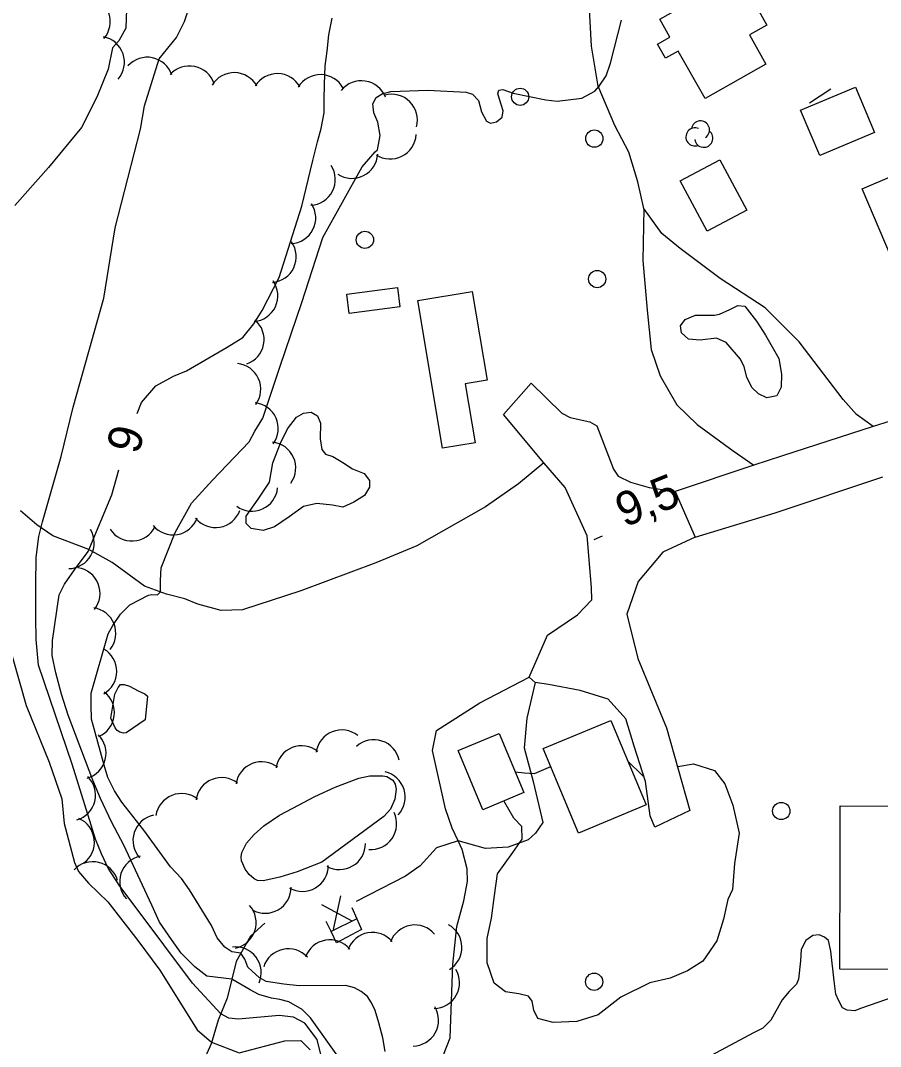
# Model space of a CAD drawing. Extents: x 362852 to 366875, y 5563573 to 5566479.
# Drawn here: x 363444.1 to 363543.8, y 5564858.3 to 5564977.4 of the extents above; entities that cross this region are included whole.
import ezdxf

# ---------------------------------------------------------------- set-up
doc = ezdxf.new("R2010")
doc.units = 0
for name, color, linetype in [('Niveau 1', 7, 'Continuous'), ('Niveau 19', 7, 'Continuous'), ('Niveau 2', 7, 'Continuous'), ('Niveau 21', 7, 'Continuous'), ('Niveau 22', 7, 'Continuous'), ('Niveau 3', 7, 'Continuous'), ('Niveau 31', 7, 'Continuous'), ('Niveau 36', 7, 'Continuous'), ('Niveau 37', 7, 'Continuous'), ('Niveau 4', 7, 'Continuous'), ('Niveau 44', 7, 'Continuous')]:
    doc.layers.add(name, color=color, linetype=linetype)

msp = doc.modelspace()

# ---------------------------------------------------------------- linework, layer by layer
at = {"layer": 'Niveau 1'}
for points in [[(363527.59, 5564938.09), (363525.96, 5564940.03), (363524.81, 5564940.54), (363522.92, 5564940.31), (363521.56, 5564940.42), (363520.76, 5564941.14), (363520.66, 5564941.97), (363521.17, 5564942.69), (363522.39, 5564943.2), (363524.58, 5564943.18), (363525.15, 5564943.3), (363526.35, 5564943.86), (363527.28, 5564944.31), (363528.12, 5564944.23), (363529.47, 5564942.5), (363530.52, 5564940.88), (363532.04, 5564938.15), (363532.36, 5564936.36), (363532.31, 5564934.84), (363531.81, 5564933.82), (363530.66, 5564933.59), (363529.71, 5564934.06), (363528.91, 5564934.79), (363528.35, 5564935.98), (363528.02, 5564937.21), (363527.59, 5564938.09)], [(363480.28, 5564921.16), (363478.46, 5564921.33), (363476.92, 5564921), (363475.24, 5564919.79), (363473.55, 5564918.65), (363472.23, 5564918.22), (363470.83, 5564918.44), (363470.28, 5564919.02), (363470.28, 5564919.89), (363471.65, 5564921.84), (363472.99, 5564923.83), (363473.37, 5564926.05), (363474.27, 5564928.35), (363475.07, 5564930), (363476.11, 5564931.37), (363476.91, 5564931.83), (363477.8, 5564931.95), (363478.54, 5564931.52), (363478.9, 5564930.67), (363478.85, 5564928.85), (363479.06, 5564927.62), (363479.48, 5564927.05), (363480.34, 5564926.79), (363481.5, 5564926.1), (363482.61, 5564925.38), (363483.97, 5564924.83), (363484.56, 5564924.01), (363484.58, 5564923.22), (363483.98, 5564922.28), (363482.74, 5564921.51), (363481.5, 5564920.92), (363480.28, 5564921.16)], [(363458.57, 5564896.23), (363456.35, 5564894.75), (363456.35, 5564894.75), (363456.04, 5564894.69), (363455.61, 5564894.82), (363455.32, 5564895.02), (363455.08, 5564895.31), (363454.59, 5564896.45), (363454.59, 5564896.45), (363455.02, 5564899.21), (363455.43, 5564900.01), (363455.43, 5564900.01), (363455.7, 5564900.33), (363456.11, 5564900.34), (363456.73, 5564900.16), (363457.74, 5564899.61), (363458.51, 5564899.25), (363458.81, 5564899), (363458.57, 5564896.23)], [(363520.29, 5564890.8), (363520.35, 5564890.83), (363522.15, 5564891.15), (363524.59, 5564890.37), (363525.8, 5564888.82), (363526.72, 5564886.34), (363527.46, 5564883.1), (363526.89, 5564879.56), (363526.67, 5564876.54), (363526.15, 5564875.39), (363525.62, 5564873.1), (363524.86, 5564870.61), (363523.24, 5564868.24), (363521.46, 5564867.13), (363519.45, 5564866.28), (363517.07, 5564865.72), (363513.72, 5564864.06), (363511.09, 5564862.02), (363508.62, 5564861.24), (363505.86, 5564861.14), (363504.11, 5564861.59), (363503.64, 5564862.57), (363503.45, 5564863.61), (363503.02, 5564864.18), (363501.91, 5564864.46), (363500.33, 5564864.67), (363499.03, 5564865.68), (363498.23, 5564868.03), (363498.22, 5564870.88), (363498.73, 5564873.22), (363499.06, 5564875.85), (363499.43, 5564878.37), (363501.19, 5564880.85), (363502.29, 5564882.38), (363502.24, 5564883.85), (363501.32, 5564884.83), (363500.17, 5564886.83)], [(363501.48, 5564890.19), (363502.55, 5564890.08), (363503.7, 5564890), (363505.61, 5564890.81)], [(363514.53, 5564891.44), (363516.26, 5564889.73), (363516.39, 5564889.73)], [(363479.05, 5564879.73), (363476.17, 5564878.62), (363474.19, 5564877.99), (363472.23, 5564877.55), (363472.23, 5564877.55), (363471.6, 5564877.61), (363471.2, 5564877.81), (363470.63, 5564878.29), (363470.16, 5564878.92), (363469.73, 5564879.87), (363469.68, 5564880.36), (363469.76, 5564880.86), (363470.32, 5564881.92), (363471.19, 5564882.92), (363472.32, 5564883.93), (363474.13, 5564885.18), (363475.69, 5564886.01), (363478.22, 5564887.33), (363480.61, 5564888.44), (363483.32, 5564889.48), (363484.61, 5564889.74), (363486.11, 5564889.76), (363486.57, 5564889.66), (363487.28, 5564889.25), (363487.56, 5564888.77), (363487.66, 5564888.2), (363487.53, 5564887.03), (363487.02, 5564885.88), (363486.23, 5564885.03), (363479.05, 5564879.73)]]:
    msp.add_lwpolyline(points, dxfattribs=at)
at = {"layer": 'Niveau 19'}
msp.add_lwpolyline([(363522.34, 5564917.44), (363518.59, 5564915.68), (363515.74, 5564912.28), (363514.44, 5564908.51), (363515.69, 5564903.34), (363519.03, 5564895.3), (363521.71, 5564885.73), (363517.67, 5564883.78), (363517.11, 5564885.11), (363516.6, 5564889.09), (363515.27, 5564893.19), (363514.29, 5564896.36), (363512.25, 5564898.64), (363509.02, 5564899.66), (363505.33, 5564900.34), (363503.8, 5564900.57), (363503.1, 5564901.21), (363505.21, 5564906.05), (363508.69, 5564908.44), (363510.38, 5564910.17), (363510.34, 5564911.59), (363509.81, 5564917.6), (363507.27, 5564923.2), (363504.8, 5564926.06), (363500.12, 5564931.68), (363503.32, 5564935.29), (363506.89, 5564931.83), (363507.86, 5564931.3), (363510.13, 5564930.82), (363510.95, 5564930.35), (363512.89, 5564925.34), (363513.43, 5564924.51), (363514.85, 5564923.8), (363517.02, 5564923.18), (363520.04, 5564922.74)], dxfattribs=at)
at = {"layer": 'Niveau 2'}
for points in [[(363460.17, 5564972.94), (363462.2, 5564975.42), (363463.12, 5564977.25), (363463.7, 5564978.99)], [(363456.4, 5564978.7), (363456.33, 5564976.48), (363455.51, 5564975.01), (363454.78, 5564974.2)], [(363479.34, 5564970.01), (363479.45, 5564972.12), (363479.67, 5564973.83), (363479.87, 5564975.73), (363480.26, 5564977.64)], [(363491.34, 5564969.28), (363495.79, 5564969.08), (363496.52, 5564968.83), (363497.2, 5564968.11), (363497.39, 5564967.51), (363497.57, 5564966.77), (363498.15, 5564965.7), (363498.62, 5564965.47), (363499.3, 5564965.63), (363499.95, 5564966.15), (363500.08, 5564966.89), (363499.44, 5564968.87), (363499.57, 5564969.3), (363500.04, 5564969.37), (363501.22, 5564968.93), (363505.03, 5564968.16), (363506.34, 5564968.02), (363509.2, 5564968.35), (363510.72, 5564969.17), (363511.22, 5564969.76), (363512.02, 5564970.97), (363512.53, 5564972.43), (363513.81, 5564977.4)], [(363454.78, 5564974.2), (363454.26, 5564971.72), (363452.93, 5564968.47), (363451.18, 5564964.95), (363447.35, 5564960.33), (363443.44, 5564955.93)], [(363445.88, 5564911.93), (363445.93, 5564915.08), (363446.22, 5564917.52), (363446.65, 5564919.2), (363448.83, 5564926.81), (363450.19, 5564932.51), (363453.76, 5564945.15), (363455.08, 5564953.34), (363458.03, 5564964.78), (363458.47, 5564967.47), (363460.17, 5564972.94)], [(363486.41, 5564857.77), (363486.13, 5564859.34), (363485.65, 5564861.07), (363485.23, 5564862.52), (363484.8, 5564863.4), (363484.36, 5564864.15), (363483.62, 5564864.71), (363482.82, 5564865.13), (363481.83, 5564865.4), (363476.42, 5564865.37), (363474.65, 5564865.56), (363472.59, 5564865.88), (363471.77, 5564866.35), (363470.96, 5564867.07), (363470.45, 5564867.55), (363470.13, 5564868.47), (363469.66, 5564869.18), (363468.59, 5564869.32), (363467.8, 5564869.86), (363466.91, 5564870.93), (363466.24, 5564872.39), (363463.7, 5564876.5), (363462.76, 5564877.85), (363461.51, 5564879.2), (363458.41, 5564883.45), (363455.86, 5564886.69), (363455, 5564888.01), (363454.22, 5564889.56), (363453.8, 5564891), (363452.32, 5564896.31), (363452.31, 5564897.99), (363452.29, 5564899.35), (363454.27, 5564906.23), (363454.8, 5564907.2), (363455.68, 5564908.51), (363456.78, 5564909.6), (363458.94, 5564910.69), (363459.34, 5564910.8), (363459.98, 5564910.75), (363460.34, 5564911.09), (363460.35, 5564912.4), (363460.42, 5564913.87), (363462.05, 5564917.99), (363463.93, 5564921.39), (363466.37, 5564924.04), (363470.61, 5564928.5), (363471.28, 5564929.72), (363472.21, 5564931.23), (363474.23, 5564937.26), (363476.73, 5564944.67), (363479.18, 5564952.19), (363483.72, 5564960.4), (363484.48, 5564961.28), (363485.23, 5564962.15), (363485.5, 5564962.39), (363485.82, 5564964.02), (363485.53, 5564965.59), (363485.09, 5564966.65), (363484.95, 5564967.72), (363485.33, 5564968.44), (363486.03, 5564968.86), (363487.03, 5564969.15), (363491.34, 5564969.28)], [(363457.61, 5564931.77), (363458.13, 5564933.05), (363459.81, 5564935), (363461.84, 5564936.11), (363463.33, 5564936.73), (363468.06, 5564939.46), (363469.89, 5564940.61), (363471.15, 5564942.2), (363472.13, 5564943.74), (363474.09, 5564947.56), (363476.73, 5564955.85), (363478.01, 5564961.14), (363478.53, 5564963.29), (363478.95, 5564964.84), (363479.3, 5564966.68), (363479.3, 5564968.18), (363479.34, 5564970.01)], [(363481.1, 5564856.95), (363477.74, 5564861.67), (363476.77, 5564862.63), (363475.21, 5564863.54), (363474.16, 5564863.79), (363473.22, 5564863.95), (363471.72, 5564864.39), (363470.75, 5564864.92), (363468.62, 5564866.17), (363465.72, 5564866.49), (363464.32, 5564867.59), (363462.72, 5564869.17), (363461.61, 5564870.77), (363460.22, 5564872.75), (363459.32, 5564874.74), (363456.08, 5564881.7), (363454.64, 5564884.4), (363453.37, 5564887.12), (363452.48, 5564889.24), (363449.62, 5564896.79), (363448.85, 5564899.22), (363448.19, 5564901.69), (363447.78, 5564903.71), (363447.79, 5564905.46), (363448.58, 5564910.73), (363449.18, 5564911.98), (363450.35, 5564913.66), (363451.96, 5564915.77), (363454.69, 5564922.35), (363455.49, 5564925.24)], [(363479.19, 5564856.31), (363478.5, 5564859.15), (363477.07, 5564861.05), (363475.77, 5564861.76), (363474.08, 5564861.93), (363469.37, 5564861.51), (363468.27, 5564861.61), (363467.33, 5564862.13), (363464.06, 5564865.67), (363457.38, 5564874.57), (363455.62, 5564876.96), (363454.26, 5564879.02), (363453.49, 5564880.7), (363452.78, 5564882.4), (363452.29, 5564884.01), (363450.07, 5564891.09), (363446.17, 5564902.6), (363445.93, 5564905.56), (363445.86, 5564908.1), (363445.88, 5564911.93)], [(363442.38, 5564906.21), (363444.74, 5564897.92), (363447.42, 5564891.31), (363448.88, 5564887.09), (363449.15, 5564884.2), (363450.36, 5564879.69), (363450.81, 5564878.63), (363451.99, 5564877.3), (363454.23, 5564875.11), (363457.7, 5564870.64), (363460.27, 5564867.21), (363464.59, 5564860.28), (363466.26, 5564858.84), (363469.47, 5564857.62), (363474.75, 5564858.99), (363476.62, 5564859.02), (363477.69, 5564857.97)], [(363545.44, 5564864.09), (363541.51, 5564862.75), (363540.88, 5564862.48), (363539.98, 5564862.54), (363539.43, 5564862.81), (363539.02, 5564863.64), (363538.68, 5564864.43), (363538.48, 5564865.97), (363538.09, 5564869.42), (363537.83, 5564870.62), (363537.34, 5564871.04), (363536.74, 5564871.29), (363536.01, 5564871.23), (363535.2, 5564870.64), (363534.64, 5564869.6), (363534.58, 5564868.26), (363534.34, 5564866.16), (363534.09, 5564865.56), (363533.26, 5564864.71), (363532.43, 5564863.74), (363531.11, 5564861.38), (363530.18, 5564860.48), (363529.11, 5564859.91), (363523.71, 5564857.02)]]:
    msp.add_lwpolyline(points, dxfattribs=at)
at = {"layer": 'Niveau 21'}
msp.add_lwpolyline([(363544.98, 5564930.9), (363543, 5564930.27), (363532.46, 5564926.89), (363529.14, 5564925.78), (363520.04, 5564922.74), (363522.34, 5564917.44), (363531.61, 5564920.24), (363544.11, 5564924.43)], dxfattribs=at)
at = {"layer": 'Niveau 22'}
for points in [[(363543, 5564930.27), (363541.06, 5564931.68), (363539.5, 5564933.4), (363534.39, 5564940.1), (363530.48, 5564944.05), (363525.25, 5564947.46), (363520.6, 5564950.92), (363518.48, 5564952.67), (363516.39, 5564955.57), (363515.69, 5564958.67), (363514.65, 5564962.1), (363513.04, 5564965.19), (363511.11, 5564969.77), (363510.31, 5564974.4), (363510.06, 5564979.39), (363511.28, 5564983.55), (363512.44, 5564989.38), (363512.47, 5564989.99)], [(363516.39, 5564955.57), (363516.27, 5564949.53), (363516.77, 5564943.79), (363517.24, 5564939.21), (363518.3, 5564936.14), (363520.22, 5564932.8), (363522.59, 5564930.52), (363526.74, 5564927.46), (363529.14, 5564925.78)], [(363504.8, 5564926.06), (363501.85, 5564923.63), (363498.01, 5564920.96), (363490.08, 5564916.44), (363485.3, 5564914.45), (363476.6, 5564911.22), (363469.83, 5564908.99), (363467.37, 5564908.93), (363464.65, 5564909.68), (363463.14, 5564910.29), (363461.02, 5564910.82), (363458.49, 5564911.74), (363454.71, 5564914.5), (363452.03, 5564916.01), (363447.84, 5564917.58), (363445.98, 5564918.88), (363444.08, 5564920.49)], [(363503.8, 5564900.57), (363502.81, 5564896.45), (363502.52, 5564893.01), (363503.55, 5564889.08), (363504.67, 5564884.32), (363503.82, 5564883.09), (363502.97, 5564882.3), (363500.67, 5564881.48), (363498.03, 5564881.3), (363494.84, 5564882.22), (363492.34, 5564881.4), (363490.45, 5564879.32), (363488.74, 5564878.09), (363483.01, 5564875.16)], [(363501.09, 5564850.37), (363498.51, 5564851.97), (363495.23, 5564853.09), (363493.91, 5564854.16), (363493.18, 5564855.86), (363493.16, 5564857.37), (363493.94, 5564859.33), (363494.24, 5564867.85), (363494.69, 5564872.27), (363495.5, 5564875.23), (363495.96, 5564877.5), (363495.9, 5564878.97), (363495.32, 5564881.19), (363494.84, 5564882.22), (363494.15, 5564883.69), (363493.39, 5564885.92), (363491.9, 5564892.68), (363492.33, 5564895), (363497.37, 5564898.21), (363503.1, 5564901.21)]]:
    msp.add_lwpolyline(points, dxfattribs=at)
at = {"layer": 'Niveau 3'}
msp.add_line((363510.62, 5564917.18), (363511.58, 5564917.57), dxfattribs=at)
at = {"layer": 'Niveau 31'}
for points in [[(363518.91, 5564973.01), (363517.98, 5564974.64), (363519.42, 5564975.46), (363518.25, 5564977.53), (363525.37, 5564981.56), (363527.05, 5564978.6), (363529.02, 5564979.72), (363530.65, 5564976.85), (363528.64, 5564975.7), (363530.55, 5564972.32), (363523.49, 5564968.32), (363520.37, 5564973.83), (363518.91, 5564973.01)], [(363543.16, 5564964.37), (363536.8, 5564961.7), (363534.58, 5564966.99), (363540.94, 5564969.66), (363543.16, 5564964.37)], [(363520.62, 5564958.77), (363525.21, 5564961.22), (363528.33, 5564955.39), (363523.73, 5564952.93), (363520.62, 5564958.77)], [(363548.52, 5564949.48), (363545.77, 5564948.3), (363541.7, 5564957.84), (363549.12, 5564961.01), (363553.15, 5564951.58), (363550.57, 5564950.48), (363551.25, 5564948.87), (363549.16, 5564947.98), (363548.52, 5564949.48)], [(363481.94, 5564945.62), (363487.82, 5564946.39), (363488.11, 5564944.16), (363482.23, 5564943.38), (363481.94, 5564945.62)], [(363496.49, 5564945.95), (363498.22, 5564935.66), (363495.68, 5564935.24), (363496.83, 5564928.39), (363493.04, 5564927.76), (363490.17, 5564944.89), (363496.49, 5564945.95)], [(363512.55, 5564896.18), (363516.65, 5564886.37), (363508.83, 5564883.1), (363504.73, 5564892.91), (363512.55, 5564896.18)], [(363499.6, 5564894.67), (363502.49, 5564887.8), (363497.73, 5564885.81), (363494.85, 5564892.68), (363499.6, 5564894.67)], [(363539.11, 5564867.3), (363539.15, 5564880.37), (363539.17, 5564886.26), (363550.76, 5564886.23), (363550.74, 5564879.12), (363548.77, 5564879.13), (363548.73, 5564867.27), (363539.11, 5564867.3)]]:
    msp.add_lwpolyline(points, dxfattribs=at)
at = {"layer": 'Niveau 36'}
for centre in [(363502.05, 5564968.53), (363510.65, 5564963.68), (363484.04, 5564951.93), (363510.98, 5564947.38), (363532.33, 5564885.66), (363510.63, 5564865.85)]:
    msp.add_circle(centre, 1, dxfattribs=at)
at = {"layer": 'Niveau 37'}
for p, q in [((363535.6, 5564967.82), (363538.1, 5564969.47)), ((363481.2, 5564875.82), (363480.36, 5564871.91)), ((363479.02, 5564874.82), (363482.54, 5564872.92)), ((363483.09, 5564873.17), (363480.11, 5564871.67))]:
    msp.add_line(p, q, dxfattribs=at)
for points in [[(363482.51, 5564874.48), (363483.09, 5564873.17), (363483.64, 5564871.91)], [(363483.64, 5564871.91), (363480.74, 5564870.38), (363480.11, 5564871.67), (363479.55, 5564872.83)]]:
    msp.add_lwpolyline(points, dxfattribs=at)
at = {"layer": 'Niveau 4'}
msp.add_lwpolyline([(363472.45, 5564872.64), (363470.76, 5564871.13), (363469.11, 5564868.2), (363468.08, 5564863.94), (363467.02, 5564861.41), (363466.2, 5564858.64), (363465.19, 5564856.39), (363463.65, 5564853.89), (363460.43, 5564850.66), (363454.61, 5564843.1), (363452.15, 5564837.87), (363451.59, 5564835), (363452.18, 5564831.76), (363453.37, 5564829.58), (363454.68, 5564827.81), (363455.28, 5564826.24), (363455.21, 5564824.63), (363453.97, 5564822.44), (363450.07, 5564817.62), (363448.88, 5564815.8), (363448.52, 5564814.35)], dxfattribs=at)
at = {"layer": 'Niveau 44'}
for centre, radius, start, end in [((363451.51, 5564977.26), 3, 319.1482, 79.1261), ((363453.15, 5564972.54), 3, 319.1482, 79.1261), ((363458.79, 5564970.12), 3, 18.2222, 138.2001), ((363463.69, 5564969.1), 3, 18.2222, 138.2001), ((363468.88, 5564968.33), 3, 28.6735, 148.6514), ((363473.88, 5564968.22), 3, 28.6735, 148.6514), ((363478.88, 5564968.1), 3, 28.6735, 148.6514), ((363483.63, 5564967.39), 3, 21.1879, 141.1659), ((363487.13, 5564965.83), 3, 345.0213, 104.9993), ((363522.96, 5564964.69), 1.05, 304.3592, 171.8163), ((363522.32, 5564963.87), 1.05, 66.2054, 291.894), ((363523.35, 5564963.72), 1.05, 189.0269, 51.7112), ((363486.99, 5564964.31), 3, 236.739, 356.7169), ((363482.53, 5564962.06), 3, 236.739, 356.7169), ((363477.61, 5564958.94), 3, 272.9684, 32.9464), ((363475.34, 5564954.49), 3, 272.9684, 32.9464), ((363473.07, 5564949.98), 3, 274.7871, 34.765), ((363470.94, 5564945.45), 3, 274.7871, 34.765), ((363469.35, 5564940.36), 3, 289.2714, 49.2493), ((363468.96, 5564934.6), 3, 324.0162, 83.9942), ((363470.99, 5564930.04), 3, 324.0162, 83.9942), ((363473.02, 5564925.47), 3, 324.0162, 83.9942), ((363470.93, 5564923.45), 3, 234.1031, 354.081), ((363466.71, 5564921.55), 3, 219.879, 339.857), ((363461.78, 5564920.7), 3, 219.879, 339.857), ((363449.64, 5564916.78), 3, 270.9964, 30.9744), ((363457.02, 5564919.99), 3, 212.9692, 332.9471), ((363450.32, 5564910.92), 3, 321.5383, 81.5163), ((363452.15, 5564906.27), 3, 321.5383, 81.5163), ((363452.26, 5564901.86), 3, 299.9419, 59.9198), ((363452, 5564897.07), 3, 292.8779, 52.8559), ((363451.02, 5564892.36), 3, 285.9578, 45.9357), ((363481.36, 5564892.07), 3, 51.6763, 171.6542), ((363476.71, 5564890.23), 3, 51.6763, 171.6542), ((363485.08, 5564890.93), 3, 11.8647, 131.8427), ((363472.07, 5564888.38), 3, 51.6763, 171.6542), ((363449.8, 5564887.51), 3, 285.9578, 45.9357), ((363467.42, 5564886.54), 3, 51.6763, 171.6542), ((363485.71, 5564887.28), 3, 316.9417, 76.9197), ((363462.77, 5564884.69), 3, 51.6763, 171.6542), ((363449.67, 5564882.05), 3, 306.3707, 66.3487), ((363460.14, 5564882.24), 3, 102.0961, 222.074), ((363484.72, 5564884.19), 3, 265.4588, 25.4368), ((363481.1, 5564881.87), 3, 240.4538, 0.4318), ((363458.6, 5564877.48), 3, 102.0961, 222.074), ((363452.47, 5564876.77), 3, 16.3119, 136.2899), ((363476.79, 5564879.33), 3, 240.4538, 0.4318), ((363472.48, 5564876.8), 3, 240.4538, 0.4318), ((363468.43, 5564872.7), 3, 281.7453, 41.7233), ((363489.83, 5564869.44), 3, 40.0346, 160.0126), ((363492.29, 5564869.84), 3, 301.2667, 61.2447), ((363479.98, 5564867.71), 3, 40.0346, 160.0126), ((363484.91, 5564868.58), 3, 40.0346, 160.0126), ((363469.02, 5564866.9), 3, 336.7301, 96.708), ((363475.16, 5564866.68), 3, 42.4976, 162.4756), ((363492.02, 5564865.75), 3, 270.7996, 30.7776), ((363489.58, 5564861.39), 3, 270.7996, 30.7776)]:
    msp.add_arc(centre, radius, start, end, dxfattribs=at)

# ---------------------------------------------------------------- texts
at = {"layer": 'Niveau 2'}
msp.add_text('6', height=3.93, rotation=254.6685, dxfattribs=at).set_placement((363454.76, 5564930.78))
at = {"layer": 'Niveau 3'}
msp.add_text('9,5  ', height=3.93, rotation=22.09, dxfattribs=at).set_placement((363514.13, 5564918.54))

doc.saveas('drawing.dxf')
